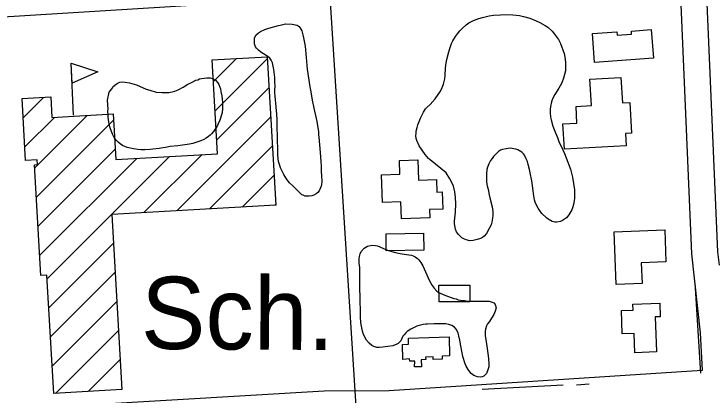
# Model space of a CAD drawing. Extents: x 3313447 to 3351316, y 703786 to 729172.
# Drawn here: x 3320544 to 3321348, y 713636 to 714073 of the extents above; entities that cross this region are included whole.
import ezdxf

# ---------------------------------------------------------------- set-up
doc = ezdxf.new("R2010")
doc.units = 0
for name, color, linetype in [('V-BLDG-IDEN', 7, 'Continuous'), ('V-BLDG-OTLN', 7, 'Continuous'), ('V-ROAD-CNTR', 7, 'Continuous'), ('V-SITE-VEGE', 7, 'Continuous'), ('V-TOPO-SHOR', 7, 'Continuous')]:
    doc.layers.add(name, color=color, linetype=linetype)

msp = doc.modelspace()

# ---------------------------------------------------------------- linework, layer by layer
at = {"layer": 'V-BLDG-OTLN'}
for p, q in [((3320773.07, 713995.37), (3320799.57, 714021.87)), ((3320774.99, 713961.93), (3320834.88, 714021.83)), ((3320612.31, 713956.74), (3320609.88, 714016.69)), ((3320776.91, 713928.49), (3320836.8, 713988.39)), ((3320554.66, 713953.73), (3320578.13, 713977.2)), ((3320567.9, 713896.27), (3320628.09, 713956.46)), ((3320730.81, 713847.04), (3320838.72, 713954.95)), ((3320556.58, 713920.3), (3320590.58, 713954.3)), ((3320569.82, 713862.83), (3320658.24, 713951.24)), ((3320571.74, 713829.39), (3320660.15, 713917.81)), ((3320768.31, 713849.19), (3320840.64, 713921.52)), ((3320573.66, 713795.96), (3320684.95, 713907.25)), ((3320582.16, 713769.1), (3320722.46, 713909.4)), ((3320693.3, 713844.89), (3320759.97, 713911.56)), ((3320805.82, 713851.34), (3320842.56, 713888.08)), ((3320843.33, 713853.49), (3320844.48, 713854.64)), ((3320584.07, 713735.66), (3320658.29, 713809.88)), ((3320585.99, 713702.23), (3320660.21, 713776.44)), ((3320587.91, 713668.79), (3320662.13, 713743.01)), ((3320591.89, 713637.41), (3320664.05, 713709.57)), ((3320629.4, 713639.56), (3320665.97, 713676.13)), ((3320666.9, 713641.71), (3320667.88, 713642.69))]:
    msp.add_line(p, q, dxfattribs=at)
for points in [[(3321277.91, 714022.37), (3321210.34, 714017.43), (3321207.92, 714050.51), (3321236.19, 714052.58), (3321236.48, 714048.66), (3321253, 714049.87), (3321252.74, 714053.39), (3321275.52, 714055.05)], [(3320844.54, 713853.56), (3320656.41, 713842.77), (3320667.94, 713641.77), (3320589.72, 713637.29), (3320581.92, 713773.24), (3320574.98, 713772.84), (3320567.7, 713899.8), (3320571, 713899.99), (3320570.69, 713905.51), (3320557.47, 713904.75), (3320553.39, 713975.78), (3320586.33, 713977.67), (3320587.68, 713954.14), (3320657.84, 713958.16), (3320660.84, 713905.87), (3320777.82, 713912.58), (3320771.64, 714020.27), (3320834.77, 714023.89)], [(3320609.88, 714016.69), (3320640.32, 714006.37), (3320610.81, 713993.61)], [(3321246.56, 713921.78), (3321175.8, 713917.77), (3321174.15, 713946.82), (3321190.27, 713947.73), (3321189.18, 713966.87), (3321206.81, 713967.86), (3321205.1, 713998.03), (3321240.78, 714000.05), (3321242.42, 713971.03), (3321250.99, 713971.52), (3321253, 713936.01), (3321245.77, 713935.6)], [(3320988.21, 713857.47), (3320967.22, 713856.72), (3320966.09, 713888.49), (3320987.12, 713889.24), (3320986.57, 713904.81), (3321007.66, 713905.56), (3321008.49, 713882.19), (3321028.88, 713882.92), (3321029.39, 713868.5), (3321035.71, 713868.72), (3321036.41, 713848.95), (3321020.91, 713848.4), (3321021.24, 713839.03), (3320988.91, 713837.88)], [(3320971.08, 713820.75), (3321014.18, 713821.23), (3321014.67, 713801.91), (3320971.37, 713800.98)], [(3321233.01, 713822.86), (3321290.97, 713825.15), (3321292.42, 713788.45), (3321264.07, 713787.33), (3321265, 713763.6), (3321235.39, 713762.43)], [(3321031.69, 713761.66), (3321067.31, 713761.65), (3321067.31, 713742.48), (3321032.1, 713742.45)], [(3321280.16, 713725.19), (3321281.67, 713685.03), (3321256.74, 713684.09), (3321255.91, 713706.33), (3321242.3, 713705.81), (3321241.3, 713732.5), (3321254.74, 713733.01), (3321254.48, 713739.94), (3321285.26, 713741.1), (3321285.85, 713725.41)], [(3321044.13, 713680.34), (3321035.44, 713680.11), (3321035.64, 713676.81), (3321025.3, 713676.45), (3321025.02, 713679.37), (3321016.48, 713679.06), (3321016.61, 713676.21), (3321011.59, 713675.8), (3321011.75, 713668.01), (3321003.96, 713668), (3321004.16, 713674.51), (3320998.24, 713674.41), (3320997.89, 713676.96), (3320990.32, 713676.2), (3320989.93, 713693.57), (3320997.05, 713693.82), (3320996.95, 713700.79), (3321043.62, 713702.22)]]:
    msp.add_lwpolyline(points, close=True, dxfattribs=at)
at = {"layer": 'V-ROAD-CNTR'}
for points in [[(3322085.6, 717177.48), (3322015.62, 716972.54), (3322011.31, 716929.54), (3321982.2, 716607.23), (3321954.75, 716329.71), (3321908.33, 715769.31), (3321893.69, 715433.48), (3321861.25, 715082.98), (3321812.54, 714684.94), (3321788.95, 714463.87), (3321769.7, 714387.52), (3321726.88, 714277.06), (3321668.74, 714143.18), (3320964.44, 714096.54), (3320401.52, 714061.22), (3320028.14, 714032.52), (3319482.07, 714000.38), (3319185.79, 713985.2), (3318680.12, 713949.48), (3318059.65, 713912.19), (3317624.24, 713887.51), (3317588.28, 713886.07)], [(3321307.86, 714119.63), (3321321.75, 713797.8), (3321331.78, 713706.89), (3321333.99, 713663.74)], [(3321337.83, 714120.92), (3321351.68, 713800.1), (3321353.38, 713784.71)], [(3320906.78, 714092.92), (3320948.02, 713441.45), (3320968.72, 713045.75), (3320991.58, 712682.24), (3321008.66, 712395.25), (3321033.81, 712017.94), (3321057.85, 711584.65), (3321076.55, 711314.74), (3321092.29, 710987.25), (3321119.28, 710624.69), (3321136.1, 710279.71), (3321163.05, 709828.58), (3321191.31, 709291.85), (3321198.09, 709174.13)], [(3321333.99, 713663.74), (3320974.87, 713640.16), (3320900.16, 713640.02), (3320544.1, 713619)]]:
    msp.add_lwpolyline(points, dxfattribs=at)
at = {"layer": 'V-SITE-VEGE'}
for points in [[(3321066.25, 714062.75), (3321071.5, 714065.57), (3321077.43, 714067.89), (3321081.99, 714069.04), (3321089.43, 714070.66), (3321094.5, 714071.47), (3321102.61, 714072.08), (3321108.68, 714072.37), (3321116.78, 714071.97), (3321124.2, 714071.24), (3321128.92, 714070.19), (3321135.99, 714068.27), (3321143.39, 714065.18), (3321147.76, 714063.12), (3321153.81, 714059.87), (3321157, 714057.65), (3321161.69, 714053.22), (3321164.53, 714049.83), (3321168.87, 714043.72), (3321171.37, 714039.14), (3321175.67, 714027.63), (3321176.79, 714021.04), (3321177.1, 714016.82), (3321177.24, 714012.94), (3321177.03, 714007.71), (3321174.94, 713999.46), (3321172.87, 713994.08), (3321170.99, 713990.38), (3321169.45, 713987.86), (3321164.67, 713980.64), (3321162.26, 713975.59), (3321161.06, 713972.06), (3321159.83, 713966.67), (3321159.64, 713963.3), (3321159.61, 713959.92), (3321159.91, 713954.69), (3321160.56, 713951.47), (3321162.69, 713944.03), (3321165.67, 713936.42), (3321167.99, 713931), (3321169.97, 713925.58), (3321171.8, 713921.85), (3321175.94, 713912.71), (3321177.93, 713907.8), (3321182.73, 713894.94), (3321185.18, 713885.47), (3321186.31, 713878.2), (3321187.27, 713871.28), (3321187.57, 713867.06), (3321187.36, 713861.49), (3321187, 713858.29), (3321186.29, 713854.24), (3321185.59, 713851.71), (3321184.21, 713848.01), (3321180.8, 713842.47), (3321178.24, 713839.11), (3321173.66, 713835.78), (3321171.29, 713834.78), (3321167.23, 713834.14), (3321164.7, 713834.16), (3321161.67, 713834.86), (3321157.3, 713837.42), (3321155.12, 713838.96), (3321150.09, 713843.89), (3321147.42, 713847.63), (3321145.76, 713850.17), (3321143.59, 713854.24)], [(3321143.59, 713854.24), (3321142.43, 713856.78), (3321141.61, 713859.65), (3321140.64, 713864.22), (3321139.52, 713872.49), (3321139.38, 713876.21), (3321138.58, 713881.45), (3321136.62, 713890.74), (3321135.64, 713894.46), (3321134.33, 713900.21), (3321133.35, 713903.59), (3321132.02, 713906.81), (3321130.03, 713910.88), (3321128.7, 713912.58), (3321126.85, 713914.45), (3321122.48, 713917.01), (3321120.13, 713917.87), (3321113.56, 713918.77), (3321109, 713918.3), (3321104.77, 713917.49), (3321102.57, 713916.49), (3321100.2, 713914.99), (3321096.28, 713911.14), (3321094.58, 713909.3), (3321092.88, 713907.11), (3321091.17, 713904.6), (3321088.95, 713900.9), (3321087.4, 713897.04), (3321086.87, 713894.34), (3321086.33, 713889.62), (3321086.59, 713879.83), (3321087.23, 713875.77), (3321088.54, 713870.19), (3321089.19, 713866.82), (3321090.33, 713861.74), (3321092.78, 713851.43), (3321093.75, 713846.36), (3321093.71, 713841.63), (3321093.35, 713838.43), (3321092.47, 713834.05), (3321091.61, 713831.02), (3321089.38, 713826.82), (3321086.46, 713820.93), (3321083.91, 713818.09), (3321081.7, 713816.25), (3321079.5, 713815.08), (3321075.78, 713813.93), (3321071.21, 713812.78), (3321067.16, 713812.65), (3321062.95, 713813.53), (3321061.1, 713814.38), (3321058.24, 713816.09), (3321054.22, 713819.67), (3321051.89, 713823.06), (3321050.9, 713825.77), (3321049.91, 713830), (3321049.76, 713832.02), (3321049.79, 713835.23), (3321050.71, 713845.52), (3321051.29, 713855.13), (3321051.01, 713862.39), (3321050.22, 713868.64), (3321048.42, 713875.4), (3321046.59, 713879.64), (3321044.43, 713883.87), (3321040.26, 713890.65), (3321021.65, 713905.65), (3321019.98, 713907.18), (3321016.13, 713911.77), (3321008.95, 713921.61), (3321006.3, 713927.71), (3321005.81, 713930.08), (3321005.5, 713933.45), (3321005.52, 713935.82), (3321005.71, 713938.51), (3321006.75, 713942.72), (3321007.62, 713945.59), (3321010.72, 713953.32), (3321013.98, 713960.39), (3321016.54, 713963.91), (3321018.24, 713965.92), (3321021.64, 713969.1), (3321027.6, 713975.64), (3321033.75, 713984.53), (3321035.63, 713988.4), (3321037.18, 713992.27), (3321038.58, 713998.33), (3321039.11, 714002.21), (3321039.52, 714011.32), (3321040.24, 714017.05), (3321040.78, 714020.76), (3321043.04, 714029.52), (3321044.6, 714034.57), (3321046.15, 714038.94), (3321047.7, 714042.14), (3321050.77, 714047.17), (3321052.99, 714050.36), (3321055.72, 714053.55), (3321058.61, 714056.39), (3321063.03, 714060.41), (3321066.25, 714062.75)], [(3321051.76, 713710.98), (3321049.64, 713713.35), (3321046.62, 713715.29), (3321043.15, 713716.55), (3321039.67, 713717.14), (3321033.94, 713717.3), (3321031.92, 713717.09), (3321026.52, 713717.13), (3321018.77, 713716.85), (3321016.63, 713716.87), (3321013.6, 713716.45), (3321008.98, 713715.36), (3321006.5, 713714.48), (3321003.24, 713713.16), (3320999.63, 713711.28), (3320995.34, 713708.61), (3320993.75, 713706.94), (3320991.94, 713704.82), (3320990.57, 713703.03), (3320987.95, 713697.88), (3320986.59, 713696.32), (3320984.89, 713694.76), (3320983.65, 713693.87), (3320979.03, 713691.89), (3320967.55, 713690.29), (3320963.4, 713689.99), (3320960.7, 713690.23), (3320957.11, 713691.27), (3320954.99, 713692.41), (3320951.64, 713695.14), (3320948.52, 713698.64), (3320945.2, 713704.96), (3320943.99, 713708.79), (3320942.8, 713714.64), (3320942.28, 713718.8), (3320941.87, 713725.1), (3320941.69, 713729.48), (3320941.62, 713735.88), (3320941.31, 713739.71), (3320941.27, 713748.92), (3320941, 713757.24), (3320940.85, 713766.56), (3320940.86, 713782.07), (3320940.34, 713786.9), (3320940.24, 713788.92), (3320940.38, 713792.18), (3320940.73, 713794.43), (3320941.43, 713797.45), (3320942.69, 713800.14), (3320945.86, 713803.94), (3320949.81, 713806.6), (3320954.77, 713807.69), (3320959.15, 713807.2), (3320961.39, 713806.62), (3320970.91, 713802.73), (3320974.94, 713801.24), (3320982, 713799.27), (3320987.5, 713797.88), (3320991.76, 713797.06), (3320997.15, 713796.46), (3321000.4, 713795.98), (3321002.42, 713795.29), (3321004.44, 713794.26), (3321007.12, 713792.33), (3321008.9, 713790.63), (3321011.24, 713787.58), (3321013.23, 713783.97), (3321021.07, 713766.61), (3321024.17, 713761.19), (3321026.17, 713758.03), (3321029.29, 713754.86), (3321031.64, 713753.27), (3321033.43, 713752.35), (3321038.58, 713750.07), (3321041.49, 713749.03), (3321049, 713746.51), (3321051.47, 713745.81), (3321053.82, 713745), (3321056.4, 713744.42), (3321061, 713743.94), (3321063.25, 713743.58), (3321067.06, 713743.33), (3321073.13, 713743.28), (3321081.67, 713743.44), (3321086.61, 713743.4), (3321089.53, 713743.15), (3321093.01, 713742.22), (3321094.8, 713741.2), (3321096.47, 713739.28), (3321097.34, 713735.68), (3321096.41, 713731.75), (3321094.8, 713727.83), (3321092.3, 713723.58), (3321091.16, 713721.79), (3321089.69, 713720.12), (3321087.64, 713717.1), (3321086.39, 713714.98), (3321085.12, 713711.17), (3321084.88, 713708.36), (3321085.06, 713703.3), (3321085.59, 713699.25)], [(3321085.59, 713699.25), (3321087.31, 713689.02), (3321088.9, 713677.55), (3321089.08, 713670.91), (3321088.94, 713667.99), (3321088.02, 713664.52), (3321086.3, 713660.26), (3321083.24, 713657.25), (3321081.44, 713656.37), (3321078.96, 713656.05), (3321076.04, 713656.52), (3321072.01, 713658.13), (3321068.77, 713660.29), (3321067.1, 713661.99), (3321065.21, 713664.7), (3321063.22, 713668.64), (3321062.12, 713671.46), (3321059.37, 713679.57), (3321056.77, 713691.84), (3321055.7, 713698.36), (3321054.73, 713703.54), (3321053.97, 713706.58), (3321053.31, 713708.5), (3321051.76, 713710.98)]]:
    msp.add_lwpolyline(points, dxfattribs=at)
for points in [[(3320866.61, 713873.56), (3320864.34, 713875.2), (3320860.29, 713879.31), (3320857.55, 713882.59), (3320855.93, 713884.89), (3320853.68, 713888.82), (3320852.23, 713891.61), (3320850.15, 713896.19), (3320849.03, 713899.13), (3320847.76, 713903.55), (3320846.84, 713911.06), (3320846.87, 713914.97), (3320846.35, 713931.12), (3320846.39, 713936.01), (3320846.25, 713939.11), (3320846.28, 713943.68), (3320846.02, 713951.51), (3320845.74, 713957.87), (3320844.99, 713966.03), (3320844.7, 713970.93), (3320844.24, 713974.19), (3320843.95, 713979.08), (3320843.65, 713982.19), (3320843.52, 713986.59), (3320843.7, 713989.2), (3320843.59, 713995.56), (3320843.3, 713999.96), (3320842.23, 714009.27), (3320841.61, 714013.19), (3320840.66, 714016.95), (3320839.38, 714020.05), (3320837.6, 714022.35), (3320835.5, 714024), (3320833.55, 714025.32), (3320827.22, 714029.28), (3320824.63, 714031.26), (3320822.36, 714033.56), (3320821.4, 714035.36), (3320820.28, 714038.8), (3320819.98, 714042.22), (3320820.17, 714045.15), (3320821.67, 714048.57), (3320824.62, 714051.32), (3320826.92, 714052.77), (3320831.83, 714055.18), (3320836.57, 714056.77), (3320847.68, 714059.78), (3320852.91, 714061.05), (3320855.69, 714061.51), (3320863.51, 714061.12), (3320867.26, 714060.44), (3320869.21, 714059.94), (3320871.32, 714058.78), (3320873.41, 714055.67), (3320874.38, 714053.54), (3320875.65, 714049.12), (3320876.44, 714045.53), (3320877.37, 714039.98), (3320878.16, 714036.06), (3320879.52, 714023), (3320880.26, 714013.86), (3320880.72, 714009.62), (3320883.82, 713989.21), (3320884.92, 713983.49), (3320886.48, 713974.02), (3320888.2, 713964.71), (3320890.88, 713952.79), (3320891.67, 713949.68), (3320893.53, 713937.6), (3320893.67, 713934.33), (3320894.14, 713931.72), (3320895.46, 713913.94), (3320896.36, 713903.49), (3320896.48, 713898.44), (3320896.77, 713893.38), (3320896.75, 713891.26), (3320897.05, 713887.99), (3320897.32, 713880.33), (3320897.13, 713877.39), (3320896.79, 713875.28), (3320894.47, 713870.08), (3320892.98, 713867.97), (3320891.01, 713866.35), (3320888.4, 713865.07), (3320885.94, 713864.27), (3320882.84, 713863.81), (3320880.72, 713863.66), (3320878.11, 713864.01), (3320875.83, 713864.84), (3320874.54, 713865.5)], [(3320651.33, 713974.19), (3320653.5, 713983.32), (3320656.23, 713987.2), (3320658.05, 713989.59), (3320661.23, 713992.57), (3320663.49, 713993.9), (3320665.59, 713994.63), (3320669.05, 713995.05), (3320671.74, 713994.88), (3320676.54, 713993.95), (3320684.62, 713991.48), (3320695.69, 713986.74), (3320699.87, 713985.36), (3320707.21, 713983.35), (3320713.66, 713982.7), (3320718.76, 713982.66), (3320721.76, 713982.79), (3320725.82, 713983.66), (3320728.52, 713984.39), (3320732.44, 713985.86), (3320738.16, 713988.96), (3320743.59, 713992.22), (3320747.2, 713993.99), (3320749.31, 713995.18), (3320752.77, 713996.8), (3320755.03, 713997.53), (3320757.14, 713998.42), (3320759.39, 713999), (3320765.4, 713999.7), (3320769.15, 713999.52), (3320772, 713998.75), (3320775.43, 713997.07), (3320778.11, 713993.75), (3320779.14, 713991.94), (3320780.32, 713989.08), (3320781.05, 713986.97), (3320781.63, 713983.97), (3320782.5, 713979.16), (3320783.06, 713974.66), (3320783.33, 713971.66), (3320783.43, 713964), (3320782.94, 713959.8), (3320781.24, 713953.52), (3320780.32, 713950.97), (3320778.49, 713946.79), (3320777.12, 713944.1), (3320773.17, 713937.98), (3320770.9, 713935.3), (3320769.08, 713933.66), (3320767.42, 713932.32), (3320764.56, 713930.4), (3320762.15, 713929.06), (3320758.53, 713927.44), (3320749.51, 713924.36), (3320745.6, 713923.49), (3320732.08, 713921.65), (3320723.37, 713920.67), (3320717.81, 713919.66), (3320712.71, 713918.95), (3320710.75, 713918.51), (3320703.4, 713917.67), (3320700.24, 713917.55), (3320694.39, 713916.99), (3320689.89, 713917.03), (3320686.29, 713917.35), (3320681.19, 713917.99), (3320674.15, 713919.7), (3320668.77, 713922.14), (3320665.79, 713923.96), (3320663.7, 713925.78), (3320661.92, 713927.6), (3320659.83, 713930.01), (3320658.2, 713932.73), (3320657.17, 713934.84), (3320654.38, 713942.36), (3320653.51, 713946.27), (3320652.93, 713949.27), (3320652.22, 713954.53), (3320652.24, 713957.08), (3320651.98, 713961.43), (3320652, 713963.68)]]:
    msp.add_lwpolyline(points, close=True, dxfattribs=at)
at = {"layer": 'V-TOPO-SHOR'}
for p, q in [((3321332.29, 713660.78), (3321325.75, 713764.46)), ((3321174.38, 713646.97), (3321081.51, 713642)), ((3321204.26, 713648.15), (3321189.67, 713646.84))]:
    msp.add_line(p, q, dxfattribs=at)

# ---------------------------------------------------------------- texts
at = {"layer": 'V-BLDG-IDEN'}
msp.add_text('Sch.', height=83, rotation=359.63452, dxfattribs=at).set_placement((3320689.6, 713688.56))

doc.saveas('drawing.dxf')
